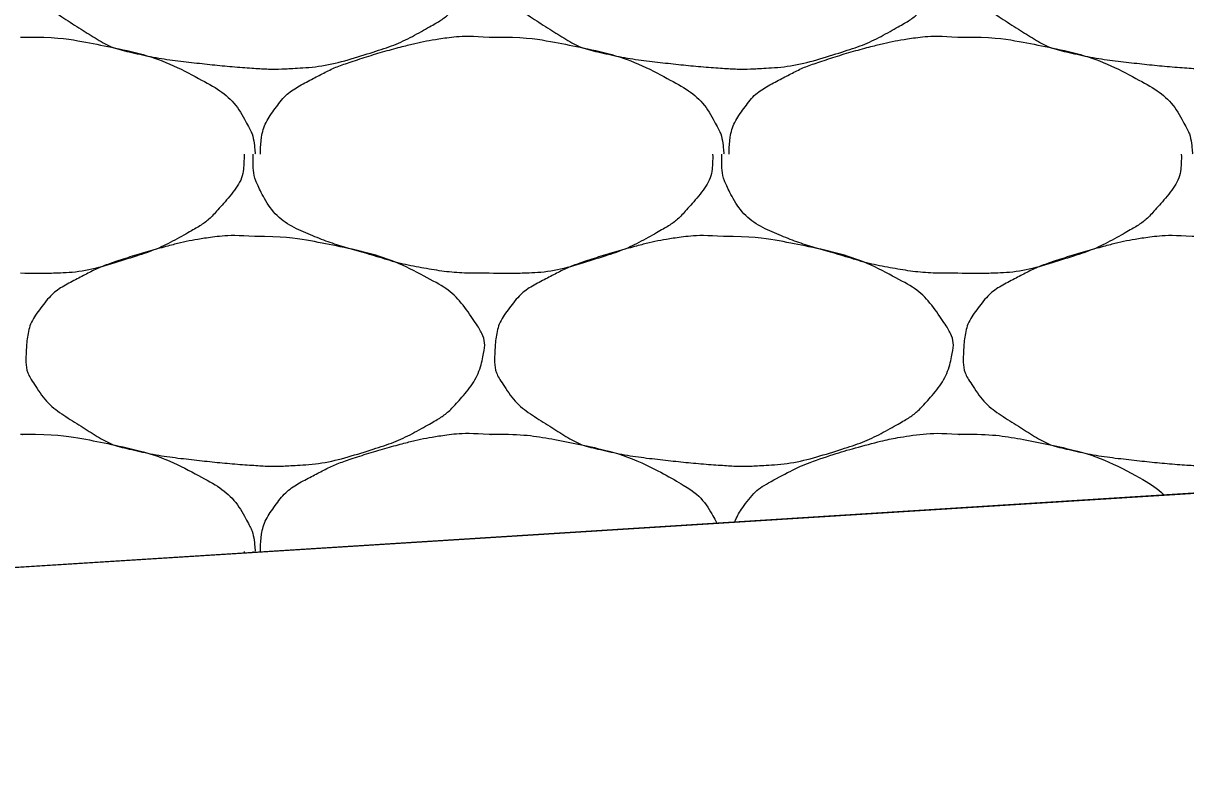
# Model space of a CAD drawing. Extents: x 1373719 to 1374161, y 379835 to 380167.
# Drawn here: x 1373964.991 to 1373966.134, y 379922.431 to 379923.169 of the extents above; entities that cross this region are included whole.
import ezdxf

# ---------------------------------------------------------------- set-up
doc = ezdxf.new("R2010")
doc.units = 0
doc.layers.add('Aggregate Base Course', color=7, linetype='Continuous')
doc.layers.add('SIGNATURE', color=7, linetype='Continuous')

msp = doc.modelspace()

# ---------------------------------------------------------------- linework, layer by layer
msp.add_line((1373962.0249, 379922.4466), (1373986.3251, 379923.9801))
at = {"layer": 'Aggregate Base Course'}
for points, degree in [([(1373965.2186, 379923.3493), (1373965.245, 379923.3497), (1373965.2715, 379923.3457), (1373965.2978, 379923.3403), (1373965.3301, 379923.3337), (1373965.3598, 379923.3239), (1373965.3896, 379923.3079), (1373965.4096, 379923.2972), (1373965.4232, 379923.2828), (1373965.4364, 379923.2629), (1373965.4421, 379923.2544), (1373965.4452, 379923.2445), (1373965.4436, 379923.2359), (1373965.4406, 379923.219), (1373965.4318, 379923.2022), (1373965.4184, 379923.1873), (1373965.41, 379923.1779), (1373965.4017, 379923.1715), (1373965.3914, 379923.1657), (1373965.3733, 379923.1554), (1373965.3554, 379923.1468), (1373965.3356, 379923.1405), (1373965.3101, 379923.1324), (1373965.2846, 379923.1259), (1373965.2582, 379923.1243), (1373965.2451, 379923.1235), (1373965.2318, 379923.1234), (1373965.2186, 379923.1243), (1373965.1988, 379923.1256), (1373965.179, 379923.1275), (1373965.1592, 379923.1297), (1373965.1374, 379923.1321), (1373965.1159, 379923.1355), (1373965.0944, 379923.1405), (1373965.0768, 379923.1446), (1373965.0616, 379923.154), (1373965.0458, 379923.1639), (1373965.028, 379923.1751), (1373965.0134, 379923.186), (1373965.0008, 379923.2053), (1373964.9944, 379923.2152), (1373964.9931, 379923.2258), (1373964.9936, 379923.2359), (1373964.9945, 379923.2505), (1373964.9976, 379923.2652), (1373965.008, 379923.2791), (1373965.0187, 379923.2932), (1373965.0302, 379923.3007), (1373965.044, 379923.3079), (1373965.0559, 379923.3141), (1373965.0675, 379923.3199), (1373965.08, 379923.3241), (1373965.0979, 379923.3301), (1373965.1158, 379923.3355), (1373965.134, 379923.3403), (1373965.1454, 379923.3433), (1373965.1567, 379923.3457), (1373965.1682, 379923.3475), (1373965.1849, 379923.3501), (1373965.2019, 379923.3507), (1373965.2186, 379923.3493)], 3), ([(1373965.6794, 379923.3493), (1373965.7058, 379923.3497), (1373965.7323, 379923.3457), (1373965.7586, 379923.3403), (1373965.7909, 379923.3337), (1373965.8206, 379923.3239), (1373965.8504, 379923.3079), (1373965.8704, 379923.2972), (1373965.884, 379923.2828), (1373965.8972, 379923.2629), (1373965.9029, 379923.2544), (1373965.906, 379923.2445), (1373965.9044, 379923.2359), (1373965.9014, 379923.219), (1373965.8926, 379923.2022), (1373965.8792, 379923.1873), (1373965.8708, 379923.1779), (1373965.8625, 379923.1715), (1373965.8522, 379923.1657), (1373965.8341, 379923.1554), (1373965.8162, 379923.1468), (1373965.7964, 379923.1405), (1373965.7709, 379923.1324), (1373965.7454, 379923.1259), (1373965.719, 379923.1243), (1373965.7059, 379923.1235), (1373965.6926, 379923.1234), (1373965.6794, 379923.1243), (1373965.6596, 379923.1256), (1373965.6398, 379923.1275), (1373965.62, 379923.1297), (1373965.5982, 379923.1321), (1373965.5767, 379923.1355), (1373965.5552, 379923.1405), (1373965.5376, 379923.1446), (1373965.5224, 379923.154), (1373965.5066, 379923.1639), (1373965.4888, 379923.1751), (1373965.4742, 379923.186), (1373965.4616, 379923.2053), (1373965.4552, 379923.2152), (1373965.4539, 379923.2258), (1373965.4544, 379923.2359), (1373965.4553, 379923.2505), (1373965.4584, 379923.2652), (1373965.4688, 379923.2791), (1373965.4795, 379923.2932), (1373965.491, 379923.3007), (1373965.5048, 379923.3079), (1373965.5167, 379923.3141), (1373965.5283, 379923.3199), (1373965.5408, 379923.3241), (1373965.5587, 379923.3301), (1373965.5766, 379923.3355), (1373965.5948, 379923.3403), (1373965.6062, 379923.3433), (1373965.6175, 379923.3457), (1373965.629, 379923.3475), (1373965.6457, 379923.3501), (1373965.6627, 379923.3507), (1373965.6794, 379923.3493)], 3), ([(1373966.1402, 379923.3493), (1373966.1666, 379923.3497), (1373966.1931, 379923.3457), (1373966.2194, 379923.3403), (1373966.2517, 379923.3337), (1373966.2814, 379923.3239), (1373966.3112, 379923.3079), (1373966.3312, 379923.2972), (1373966.3448, 379923.2828), (1373966.358, 379923.2629), (1373966.3637, 379923.2544), (1373966.3668, 379923.2445), (1373966.3652, 379923.2359), (1373966.3622, 379923.219), (1373966.3534, 379923.2022), (1373966.34, 379923.1873), (1373966.3316, 379923.1779), (1373966.3233, 379923.1715), (1373966.313, 379923.1657), (1373966.2949, 379923.1554), (1373966.277, 379923.1468), (1373966.2572, 379923.1405), (1373966.2317, 379923.1324), (1373966.2062, 379923.1259), (1373966.1798, 379923.1243), (1373966.1667, 379923.1235), (1373966.1534, 379923.1234), (1373966.1402, 379923.1243), (1373966.1204, 379923.1256), (1373966.1006, 379923.1275), (1373966.0808, 379923.1297), (1373966.059, 379923.1321), (1373966.0375, 379923.1355), (1373966.016, 379923.1405), (1373965.9984, 379923.1446), (1373965.9832, 379923.154), (1373965.9674, 379923.1639), (1373965.9496, 379923.1751), (1373965.935, 379923.186), (1373965.9224, 379923.2053), (1373965.916, 379923.2152), (1373965.9147, 379923.2258), (1373965.9152, 379923.2359), (1373965.9161, 379923.2505), (1373965.9192, 379923.2652), (1373965.9296, 379923.2791), (1373965.9403, 379923.2932), (1373965.9518, 379923.3007), (1373965.9656, 379923.3079), (1373965.9775, 379923.3141), (1373965.9891, 379923.3199), (1373966.0016, 379923.3241), (1373966.0195, 379923.3301), (1373966.0374, 379923.3355), (1373966.0556, 379923.3403), (1373966.067, 379923.3433), (1373966.0783, 379923.3457), (1373966.0898, 379923.3475), (1373966.1065, 379923.3501), (1373966.1235, 379923.3507), (1373966.1402, 379923.3493)], 3), ([(1373964.9882, 379923.1549), (1373964.99, 379923.1548), (1373964.9918, 379923.155), (1373964.9936, 379923.1549)], 2), ([(1373964.9936, 379923.1549), (1373965.02, 379923.1553), (1373965.0465, 379923.1513), (1373965.0728, 379923.1459), (1373965.1051, 379923.1393), (1373965.1348, 379923.1295), (1373965.1646, 379923.1135), (1373965.1846, 379923.1028), (1373965.2005, 379923.0889), (1373965.2114, 379923.0685), (1373965.2162, 379923.0597), (1373965.2179, 379923.0508), (1373965.2186, 379923.0415), (1373965.2187, 379923.0409), (1373965.2188, 379923.0403), (1373965.2186, 379923.0397)], 3), ([(1373965.224, 379923.0397), (1373965.2241, 379923.0403), (1373965.224, 379923.0409), (1373965.224, 379923.0415), (1373965.2244, 379923.0567), (1373965.2287, 379923.0713), (1373965.2384, 379923.0847), (1373965.2484, 379923.0983), (1373965.2606, 379923.1063), (1373965.2744, 379923.1135), (1373965.2863, 379923.1197), (1373965.2979, 379923.1255), (1373965.3104, 379923.1297), (1373965.3283, 379923.1357), (1373965.3462, 379923.1411), (1373965.3644, 379923.1459), (1373965.3758, 379923.1489), (1373965.3871, 379923.1513), (1373965.3986, 379923.1531), (1373965.4153, 379923.1557), (1373965.4323, 379923.1563), (1373965.449, 379923.1549)], 3), ([(1373965.449, 379923.1549), (1373965.4508, 379923.1548), (1373965.4526, 379923.155), (1373965.4544, 379923.1549)], 2), ([(1373965.4544, 379923.1549), (1373965.4808, 379923.1553), (1373965.5073, 379923.1513), (1373965.5336, 379923.1459), (1373965.5659, 379923.1393), (1373965.5956, 379923.1295), (1373965.6254, 379923.1135), (1373965.6454, 379923.1028), (1373965.6613, 379923.0889), (1373965.6722, 379923.0685), (1373965.677, 379923.0597), (1373965.6787, 379923.0508), (1373965.6794, 379923.0415), (1373965.6795, 379923.0409), (1373965.6796, 379923.0403), (1373965.6794, 379923.0397)], 3), ([(1373965.6848, 379923.0397), (1373965.6849, 379923.0403), (1373965.6848, 379923.0409), (1373965.6848, 379923.0415), (1373965.6852, 379923.0567), (1373965.6895, 379923.0713), (1373965.6992, 379923.0847), (1373965.7092, 379923.0983), (1373965.7214, 379923.1063), (1373965.7352, 379923.1135), (1373965.7471, 379923.1197), (1373965.7587, 379923.1255), (1373965.7712, 379923.1297), (1373965.7891, 379923.1357), (1373965.807, 379923.1411), (1373965.8252, 379923.1459), (1373965.8366, 379923.1489), (1373965.8479, 379923.1513), (1373965.8594, 379923.1531), (1373965.8761, 379923.1557), (1373965.8931, 379923.1563), (1373965.9098, 379923.1549)], 3), ([(1373965.9098, 379923.1549), (1373965.9116, 379923.1548), (1373965.9134, 379923.155), (1373965.9152, 379923.1549)], 2), ([(1373965.9152, 379923.1549), (1373965.9416, 379923.1553), (1373965.9681, 379923.1513), (1373965.9944, 379923.1459), (1373966.0267, 379923.1393), (1373966.0564, 379923.1295), (1373966.0862, 379923.1135), (1373966.1062, 379923.1028), (1373966.1221, 379923.0889), (1373966.133, 379923.0685), (1373966.1378, 379923.0597), (1373966.1395, 379923.0508), (1373966.1402, 379923.0415), (1373966.1403, 379923.0409), (1373966.1404, 379923.0403), (1373966.1402, 379923.0397)], 3), ([(1373965.2078, 379923.0397), (1373965.2079, 379923.0379), (1373965.2079, 379923.0361), (1373965.2078, 379923.0343), (1373965.2072, 379923.0161), (1373965.1956, 379923.0002), (1373965.1826, 379922.9857), (1373965.1745, 379922.9765), (1373965.1659, 379922.9699), (1373965.1556, 379922.9641), (1373965.1375, 379922.9538), (1373965.1196, 379922.9452), (1373965.0998, 379922.9389), (1373965.0743, 379922.9308), (1373965.0488, 379922.9237), (1373965.0224, 379922.9227), (1373965.011, 379922.9223), (1373964.9996, 379922.9222), (1373964.9882, 379922.9227)], 3), ([(1373965.449, 379922.9227), (1373965.4466, 379922.9227), (1373965.4442, 379922.9227), (1373965.4418, 379922.9227), (1373965.422, 379922.9227), (1373965.4022, 379922.9246), (1373965.3824, 379922.9281), (1373965.3614, 379922.9319), (1373965.3414, 379922.9383), (1373965.3209, 379922.9442), (1373965.3032, 379922.9493), (1373965.2862, 379922.9549), (1373965.269, 379922.9623), (1373965.25, 379922.9705), (1373965.2341, 379922.9843), (1373965.224, 379923.0037), (1373965.2189, 379923.0137), (1373965.2168, 379923.0238), (1373965.2168, 379923.0343), (1373965.2168, 379923.0361), (1373965.2168, 379923.0379), (1373965.2168, 379923.0397)], 3), ([(1373965.6686, 379923.0397), (1373965.6687, 379923.0379), (1373965.6687, 379923.0361), (1373965.6686, 379923.0343), (1373965.668, 379923.0161), (1373965.6564, 379923.0002), (1373965.6434, 379922.9857), (1373965.6353, 379922.9765), (1373965.6267, 379922.9699), (1373965.6164, 379922.9641), (1373965.5983, 379922.9538), (1373965.5804, 379922.9452), (1373965.5606, 379922.9389), (1373965.5351, 379922.9308), (1373965.5096, 379922.9237), (1373965.4832, 379922.9227), (1373965.4718, 379922.9223), (1373965.4604, 379922.9222), (1373965.449, 379922.9227)], 3), ([(1373965.9098, 379922.9227), (1373965.9074, 379922.9227), (1373965.905, 379922.9227), (1373965.9026, 379922.9227), (1373965.8828, 379922.9227), (1373965.863, 379922.9246), (1373965.8432, 379922.9281), (1373965.8222, 379922.9319), (1373965.8022, 379922.9383), (1373965.7817, 379922.9442), (1373965.764, 379922.9493), (1373965.747, 379922.9549), (1373965.7298, 379922.9623), (1373965.7108, 379922.9705), (1373965.6949, 379922.9843), (1373965.6848, 379923.0037), (1373965.6797, 379923.0137), (1373965.6776, 379923.0238), (1373965.6776, 379923.0343), (1373965.6776, 379923.0361), (1373965.6776, 379923.0379), (1373965.6776, 379923.0397)], 3), ([(1373966.1294, 379923.0397), (1373966.1295, 379923.0379), (1373966.1295, 379923.0361), (1373966.1294, 379923.0343), (1373966.1288, 379923.0161), (1373966.1172, 379923.0002), (1373966.1042, 379922.9857), (1373966.0961, 379922.9765), (1373966.0875, 379922.9699), (1373966.0772, 379922.9641), (1373966.0591, 379922.9538), (1373966.0412, 379922.9452), (1373966.0214, 379922.9389), (1373965.9959, 379922.9308), (1373965.9704, 379922.9237), (1373965.944, 379922.9227), (1373965.9326, 379922.9223), (1373965.9212, 379922.9222), (1373965.9098, 379922.9227)], 3), ([(1373965.2186, 379922.9587), (1373965.245, 379922.9591), (1373965.2715, 379922.9551), (1373965.2978, 379922.9497), (1373965.3301, 379922.9431), (1373965.3598, 379922.9333), (1373965.3896, 379922.9173), (1373965.4096, 379922.9066), (1373965.4232, 379922.8922), (1373965.4364, 379922.8723), (1373965.4421, 379922.8638), (1373965.4452, 379922.8539), (1373965.4436, 379922.8453), (1373965.4406, 379922.8284), (1373965.4318, 379922.8116), (1373965.4184, 379922.7967), (1373965.41, 379922.7873), (1373965.4017, 379922.7809), (1373965.3914, 379922.7751), (1373965.3733, 379922.7648), (1373965.3554, 379922.7562), (1373965.3356, 379922.7499), (1373965.3101, 379922.7418), (1373965.2846, 379922.7353), (1373965.2582, 379922.7337), (1373965.2451, 379922.7329), (1373965.2318, 379922.7328), (1373965.2186, 379922.7337), (1373965.1988, 379922.735), (1373965.179, 379922.7369), (1373965.1592, 379922.7391), (1373965.1374, 379922.7415), (1373965.1159, 379922.7449), (1373965.0944, 379922.7499), (1373965.0768, 379922.754), (1373965.0616, 379922.7634), (1373965.0458, 379922.7733), (1373965.028, 379922.7845), (1373965.0134, 379922.7954), (1373965.0008, 379922.8147), (1373964.9944, 379922.8246), (1373964.9931, 379922.8352), (1373964.9936, 379922.8453), (1373964.9945, 379922.8599), (1373964.9976, 379922.8746), (1373965.008, 379922.8885), (1373965.0187, 379922.9026), (1373965.0302, 379922.9101), (1373965.044, 379922.9173), (1373965.0559, 379922.9235), (1373965.0675, 379922.9293), (1373965.08, 379922.9335), (1373965.0979, 379922.9395), (1373965.1158, 379922.9449), (1373965.134, 379922.9497), (1373965.1454, 379922.9527), (1373965.1567, 379922.9551), (1373965.1682, 379922.9569), (1373965.1849, 379922.9595), (1373965.2019, 379922.9601), (1373965.2186, 379922.9587)], 3), ([(1373965.6794, 379922.9587), (1373965.7058, 379922.9591), (1373965.7323, 379922.9551), (1373965.7586, 379922.9497), (1373965.7909, 379922.9431), (1373965.8206, 379922.9333), (1373965.8504, 379922.9173), (1373965.8704, 379922.9066), (1373965.884, 379922.8922), (1373965.8972, 379922.8723), (1373965.9029, 379922.8638), (1373965.906, 379922.8539), (1373965.9044, 379922.8453), (1373965.9014, 379922.8284), (1373965.8926, 379922.8116), (1373965.8792, 379922.7967), (1373965.8708, 379922.7873), (1373965.8625, 379922.7809), (1373965.8522, 379922.7751), (1373965.8341, 379922.7648), (1373965.8162, 379922.7562), (1373965.7964, 379922.7499), (1373965.7709, 379922.7418), (1373965.7454, 379922.7353), (1373965.719, 379922.7337), (1373965.7059, 379922.7329), (1373965.6926, 379922.7328), (1373965.6794, 379922.7337), (1373965.6596, 379922.735), (1373965.6398, 379922.7369), (1373965.62, 379922.7391), (1373965.5982, 379922.7415), (1373965.5767, 379922.7449), (1373965.5552, 379922.7499), (1373965.5376, 379922.754), (1373965.5224, 379922.7634), (1373965.5066, 379922.7733), (1373965.4888, 379922.7845), (1373965.4742, 379922.7954), (1373965.4616, 379922.8147), (1373965.4552, 379922.8246), (1373965.4539, 379922.8352), (1373965.4544, 379922.8453), (1373965.4553, 379922.8599), (1373965.4584, 379922.8746), (1373965.4688, 379922.8885), (1373965.4795, 379922.9026), (1373965.491, 379922.9101), (1373965.5048, 379922.9173), (1373965.5167, 379922.9235), (1373965.5283, 379922.9293), (1373965.5408, 379922.9335), (1373965.5587, 379922.9395), (1373965.5766, 379922.9449), (1373965.5948, 379922.9497), (1373965.6062, 379922.9527), (1373965.6175, 379922.9551), (1373965.629, 379922.9569), (1373965.6457, 379922.9595), (1373965.6627, 379922.9601), (1373965.6794, 379922.9587)], 3), ([(1373966.1402, 379922.9587), (1373966.1666, 379922.9591), (1373966.1931, 379922.9551), (1373966.2194, 379922.9497), (1373966.2517, 379922.9431), (1373966.2814, 379922.9333), (1373966.3112, 379922.9173), (1373966.3312, 379922.9066), (1373966.3448, 379922.8922), (1373966.358, 379922.8723), (1373966.3637, 379922.8638), (1373966.3668, 379922.8539), (1373966.3652, 379922.8453), (1373966.3622, 379922.8284), (1373966.3534, 379922.8116), (1373966.34, 379922.7967), (1373966.3316, 379922.7873), (1373966.3233, 379922.7809), (1373966.313, 379922.7751), (1373966.2949, 379922.7648), (1373966.277, 379922.7562), (1373966.2572, 379922.7499), (1373966.2317, 379922.7418), (1373966.2062, 379922.7353), (1373966.1798, 379922.7337), (1373966.1667, 379922.7329), (1373966.1534, 379922.7328), (1373966.1402, 379922.7337), (1373966.1204, 379922.735), (1373966.1006, 379922.7369), (1373966.0808, 379922.7391), (1373966.059, 379922.7415), (1373966.0375, 379922.7449), (1373966.016, 379922.7499), (1373965.9984, 379922.754), (1373965.9832, 379922.7634), (1373965.9674, 379922.7733), (1373965.9496, 379922.7845), (1373965.935, 379922.7954), (1373965.9224, 379922.8147), (1373965.916, 379922.8246), (1373965.9147, 379922.8352), (1373965.9152, 379922.8453), (1373965.9161, 379922.8599), (1373965.9192, 379922.8746), (1373965.9296, 379922.8885), (1373965.9403, 379922.9026), (1373965.9518, 379922.9101), (1373965.9656, 379922.9173), (1373965.9775, 379922.9235), (1373965.9891, 379922.9293), (1373966.0016, 379922.9335), (1373966.0195, 379922.9395), (1373966.0374, 379922.9449), (1373966.0556, 379922.9497), (1373966.067, 379922.9527), (1373966.0783, 379922.9551), (1373966.0898, 379922.9569), (1373966.1065, 379922.9595), (1373966.1235, 379922.9601), (1373966.1402, 379922.9587)], 3), ([(1373964.9882, 379922.7643), (1373964.99, 379922.7642), (1373964.9918, 379922.7644), (1373964.9936, 379922.7643)], 2), ([(1373964.9936, 379922.7643), (1373965.02, 379922.7647), (1373965.0465, 379922.7607), (1373965.0728, 379922.7553), (1373965.1051, 379922.7487), (1373965.1348, 379922.7389), (1373965.1646, 379922.7229), (1373965.1846, 379922.7122), (1373965.2005, 379922.6983), (1373965.2114, 379922.6779), (1373965.2162, 379922.6691), (1373965.2179, 379922.6602), (1373965.2186, 379922.6509), (1373965.2187, 379922.6503), (1373965.2188, 379922.6497), (1373965.2186, 379922.6491)], 3), ([(1373965.224, 379922.6491), (1373965.2241, 379922.6497), (1373965.224, 379922.6503), (1373965.224, 379922.6509), (1373965.2244, 379922.6661), (1373965.2287, 379922.6807), (1373965.2384, 379922.6941), (1373965.2484, 379922.7077), (1373965.2606, 379922.7157), (1373965.2744, 379922.7229), (1373965.2863, 379922.7291), (1373965.2979, 379922.7349), (1373965.3104, 379922.7391), (1373965.3283, 379922.7451), (1373965.3462, 379922.7505), (1373965.3644, 379922.7553), (1373965.3758, 379922.7583), (1373965.3871, 379922.7607), (1373965.3986, 379922.7625), (1373965.4153, 379922.7651), (1373965.4323, 379922.7657), (1373965.449, 379922.7643)], 3), ([(1373965.449, 379922.7643), (1373965.4508, 379922.7642), (1373965.4526, 379922.7644), (1373965.4544, 379922.7643)], 2), ([(1373965.4544, 379922.7643), (1373965.4808, 379922.7647), (1373965.5073, 379922.7607), (1373965.5659, 379922.7487), (1373965.5956, 379922.7389), (1373965.6454, 379922.7122), (1373965.6613, 379922.6983), (1373965.6724, 379922.6775), (1373965.6726, 379922.6772), (1373965.6728, 379922.6768)], 3), ([(1373965.6902, 379922.6779), (1373965.6925, 379922.6834), (1373965.6954, 379922.6889), (1373965.7092, 379922.7077), (1373965.7214, 379922.7157), (1373965.7471, 379922.7291), (1373965.7587, 379922.7349), (1373965.7891, 379922.7451), (1373965.807, 379922.7505), (1373965.8366, 379922.7583), (1373965.8479, 379922.7607), (1373965.8761, 379922.7651), (1373965.8931, 379922.7657), (1373965.9098, 379922.7643)], 3), ([(1373965.9098, 379922.7643), (1373965.9116, 379922.7642), (1373965.9134, 379922.7644), (1373965.9152, 379922.7643)], 2), ([(1373965.9152, 379922.7643), (1373965.9416, 379922.7647), (1373965.9681, 379922.7607), (1373966.0267, 379922.7487), (1373966.0564, 379922.7389), (1373966.096, 379922.7177), (1373966.1048, 379922.7117), (1373966.1125, 379922.7045)], 3), ([(1373965.2078, 379922.6491), (1373965.2079, 379922.6486), (1373965.2079, 379922.648), (1373965.2079, 379922.6475)], 2), ([(1373965.2168, 379922.648), (1373965.2168, 379922.6484), (1373965.2168, 379922.6487), (1373965.2168, 379922.6491)], 2)]:
    msp.add_open_spline(points, degree=degree, dxfattribs=at)
at = {"layer": 'SIGNATURE'}
msp.add_lwpolyline([(1373957.9353, 379922.1885), (1373959.468, 379923.818), (1373965.1246, 379924.1749), (1373967.1748, 379922.7716)], close=True, dxfattribs=at)

doc.saveas('drawing.dxf')
